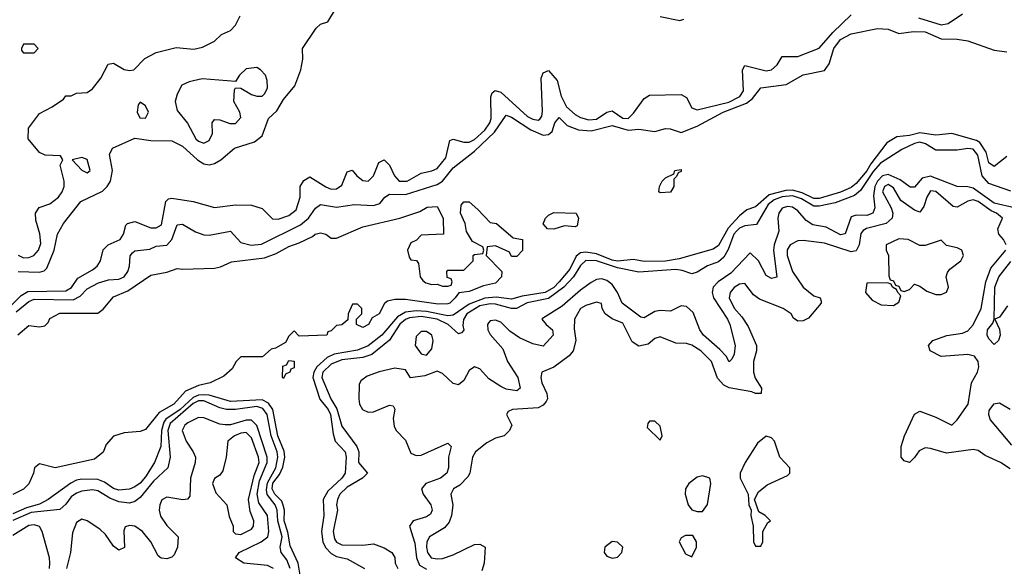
# Model space of a CAD drawing. Header units: inches. Extents: x 2380249 to 2585472, y 382747 to 546448.
# Tile 315 of 626: x 2555516 to 2559228, y 397038 to 399099. Entities that reach past the tile are written whole.
import ezdxf

# ---------------------------------------------------------------- set-up
doc = ezdxf.new("R2010")
doc.units = ezdxf.units.IN
doc.header["$MEASUREMENT"] = 0
doc.layers.add('C5359', color=7, linetype='Continuous')

msp = doc.modelspace()

# ---------------------------------------------------------------- linework, layer by layer
at = {"layer": 'C5359', "color": 4}
for points, elevation in [([(2555510, 398149.2), (2555590, 398146.7), (2555608.5, 398151.6), (2555618, 398162), (2555646.2, 398230), (2555658.9, 398290), (2555680.7, 398330), (2555746.9, 398413.1), (2555827.8, 398452.2), (2555846, 398470), (2555858, 398490), (2555866, 398530), (2555854.5, 398590), (2555866, 398614), (2555950, 398652.4), (2556010, 398643.8), (2556090, 398642), (2556130, 398622.4), (2556186, 398570), (2556210, 398555.3), (2556230, 398552), (2556250, 398556.5), (2556274, 398570), (2556325.7, 398614.3), (2556401.2, 398638.9), (2556430, 398660.7), (2556454.2, 398725.8), (2556484.7, 398755.3), (2556510, 398797.3), (2556553.2, 398850), (2556576, 398910), (2556582.7, 398950), (2556582, 398990), (2556633.6, 399066.4), (2556650, 399082), (2556678, 399090), (2556710, 399144.7)], 24), ([(2555470.9, 398009.1), (2555521.5, 398058.5), (2555546.4, 398073.6), (2555690, 398076.5), (2555710.7, 398089.3), (2555735.3, 398124.7), (2555790, 398155.3), (2555807.6, 398170), (2555820.7, 398190), (2555830, 398231), (2555849, 398250), (2555895.1, 398270), (2555907, 398290), (2555915.5, 398324.5), (2555922, 398330), (2555950, 398338), (2556010, 398313.7), (2556030, 398313.7), (2556050, 398326), (2556066.3, 398413.7), (2556076.2, 398423.8), (2556090, 398426.4), (2556170, 398413), (2556250, 398390.6), (2556330, 398400.7), (2556390, 398399.1), (2556430, 398386.8), (2556468.6, 398348.6), (2556490, 398346.4), (2556530, 398360.4), (2556557.6, 398382.4), (2556573.6, 398430), (2556573.2, 398470), (2556587, 398493), (2556610, 398506.8), (2556670, 398468.5), (2556690, 398460.4), (2556710, 398461.6), (2556730, 398474.8), (2556750, 398524.7), (2556769, 398531), (2556786.8, 398510), (2556810, 398493), (2556830, 398490.6), (2556849.6, 398510.4), (2556870, 398561), (2556890, 398570.6), (2556910, 398550.6), (2556928.4, 398510), (2556946, 398490), (2556977.2, 398490), (2557030, 398520.5), (2557070, 398528.4), (2557090, 398537.6), (2557122.3, 398577.7), (2557137, 398643), (2557150, 398648.4), (2557190, 398636.9), (2557210, 398636.9), (2557230, 398647.2), (2557270, 398682.2), (2557288.9, 398710), (2557293.4, 398726.6), (2557292.5, 398807.5), (2557297.2, 398822.8), (2557308, 398832), (2557330, 398824.9), (2557430, 398733.6), (2557450, 398723.2), (2557470, 398719.5), (2557476.5, 398723.5), (2557484.4, 398735.6), (2557486.4, 398753.6), (2557482.2, 398877.8), (2557490, 398898.8), (2557510, 398907.3), (2557541.7, 398870), (2557557.3, 398810), (2557576.9, 398770), (2557610, 398741.5), (2557630.6, 398730), (2557661.2, 398721.2), (2557690, 398724.2), (2557730, 398750.3), (2557750, 398755.3), (2557790, 398728), (2557810, 398726.5), (2557830, 398746), (2557870, 398801.6), (2557890, 398814.4), (2558010, 398817.1), (2558030, 398806), (2558050, 398766.8), (2558070, 398759.1), (2558190, 398788), (2558231, 398809), (2558244.2, 398830), (2558240.5, 398910), (2558250, 398925.5), (2558330, 398906.5), (2558350.8, 398909.2), (2558371, 398929), (2558390, 398960.5), (2558450, 398959.5), (2558530, 398991.7), (2558581.4, 399050), (2558650, 399116.5)], 16), ([(2555510, 398211), (2555530, 398201.6), (2555550, 398202.4), (2555569, 398210), (2555586.6, 398230), (2555594.9, 398254.9), (2555591.4, 398291.5), (2555576.4, 398343.6), (2555575.3, 398370), (2555588.8, 398391.1), (2555630, 398404), (2555662.7, 398430), (2555676.2, 398450), (2555682.9, 398470), (2555682.9, 398490), (2555668.7, 398550), (2555678, 398570), (2555670, 398586), (2555611.6, 398588.4), (2555590, 398598), (2555548, 398650), (2555548.7, 398690), (2555590, 398744.7), (2555638, 398770), (2555680.4, 398799.6), (2555690, 398811.3), (2555710, 398812), (2555730, 398822), (2555770, 398824.7), (2555790, 398838), (2555822, 398878), (2555849.5, 398930.5), (2555870, 398934.8), (2555910, 398911), (2555930, 398907.3), (2555946, 398910), (2555987.2, 398952.8), (2556030, 398974.8), (2556106.3, 398993.7), (2556172.9, 398987.1), (2556204.7, 398995.3), (2556250, 399018), (2556277.2, 399042.8), (2556310, 399058), (2556330, 399078), (2556347.2, 399112.8)], 28), ([(2557930, 399110.4), (2558004.7, 399095.3), (2558019.3, 399100.7)], 24), ([(2558905.1, 399105.1), (2558990, 399079.6), (2559016, 399084.1), (2559070, 399120.5)], 16), ([(2555502.3, 397997.7), (2555550, 398036.9), (2555570, 398045), (2555717, 398043), (2555743.7, 398056.3), (2555770, 398084.4), (2555812.7, 398107.3), (2555850, 398118), (2555890, 398120.3), (2555909.3, 398130), (2555923.6, 398150), (2555929.6, 398170), (2555931.8, 398208.2), (2555940.5, 398219.5), (2555950, 398227.7), (2556006.8, 398233.2), (2556030, 398244.9), (2556070, 398248.2), (2556089.7, 398270.3), (2556110, 398326), (2556130, 398327.7), (2556178.7, 398298.7), (2556210, 398288.2), (2556230, 398286), (2556310, 398301.6), (2556350, 398259.3), (2556389.1, 398249.1), (2556427.1, 398252.9), (2556574, 398326), (2556604.2, 398350), (2556631.3, 398388.7), (2556650, 398401.6), (2556710, 398391.7), (2556777.5, 398402.5), (2556850, 398398.4), (2556874.1, 398405.8), (2556892.7, 398430), (2556910, 398441.6), (2556970, 398439.7), (2557090, 398476.9), (2557109.8, 398490.2), (2557150, 398540.3), (2557230, 398603.1), (2557305.3, 398674.7), (2557350, 398739.1), (2557370, 398731.8), (2557443.1, 398683.1), (2557490, 398663.7), (2557510, 398666), (2557523, 398677), (2557533.2, 398710), (2557550, 398730.5), (2557579.5, 398699.5), (2557623.1, 398683.1), (2557670, 398679.6), (2557750, 398700.3), (2557810, 398682.4), (2557850, 398686.4), (2557910, 398677.6), (2557950, 398688), (2557967.9, 398687.9), (2558010, 398673), (2558070, 398696.9), (2558167.8, 398750), (2558256.4, 398783.6), (2558278.7, 398801.3), (2558310, 398842), (2558405.4, 398854.6), (2558470, 398890.5), (2558550, 398907.3), (2558567.8, 398932.2), (2558585.7, 398990), (2558610, 399023.8), (2558650, 399046), (2558750, 399065.3), (2558790, 399062.4), (2558830, 399046.8), (2558885.8, 399054.2), (2558930, 399052.9), (2558990, 399026.4), (2559050, 399025.5), (2559090, 399019.3), (2559190, 398984.4), (2559237.3, 398977.3)], 12), ([(2559236.9, 398583.1), (2559190, 398545.2), (2559170, 398559), (2559159.2, 398599.2), (2559136.2, 398636.2), (2559123.7, 398643.7), (2559030, 398669.7), (2558970, 398663.5), (2558910, 398672), (2558870, 398662), (2558822.9, 398657.2), (2558785.3, 398634.7), (2558724.6, 398555.4), (2558710, 398528.7), (2558670, 398481.1), (2558650, 398465.6), (2558610, 398448.1), (2558530, 398424.8), (2558510, 398425), (2558466.1, 398446.1), (2558430, 398455.7), (2558404.8, 398455.2), (2558341.9, 398438.1), (2558290, 398393.6), (2558257.5, 398382.5), (2558230, 398359.5), (2558187.5, 398312.5), (2558150, 398247.6), (2558130, 398234), (2558002.6, 398197.4), (2557950, 398188.9), (2557870, 398187.6), (2557830, 398195.1), (2557770, 398188.6), (2557750, 398192.2), (2557690, 398216.2), (2557650, 398222.6), (2557630, 398219.8), (2557613.2, 398206.8), (2557590, 398158), (2557550.2, 398110), (2557530, 398089.8), (2557496.4, 398070), (2557410, 398056.8), (2557370, 398045.8), (2557312.3, 398052.3), (2557270, 398048.7), (2557210, 398026.4), (2557150, 397985), (2557130, 397982.9), (2557050, 397999.3), (2557010, 398001.3), (2556970, 397996.8), (2556940.7, 397979.3), (2556881.5, 397910), (2556830, 397869.8), (2556790, 397853.5), (2556702, 397838), (2556674.9, 397825.1), (2556635.9, 397790), (2556624.7, 397770), (2556621.5, 397750), (2556648, 397668), (2556678.2, 397630), (2556688.2, 397610), (2556697.2, 397537.2), (2556705.7, 397510), (2556743.1, 397470), (2556747, 397450), (2556742.4, 397390), (2556730.4, 397370), (2556678, 397322), (2556660.3, 397290), (2556662, 397230), (2556653.8, 397170), (2556658.8, 397130), (2556669.1, 397109.1), (2556690, 397086), (2556710, 397075.6), (2556750, 397067), (2556816, 397030)], 12), ([(2559252.6, 398452.6), (2559170, 398481.1), (2559143.9, 398510), (2559128.5, 398588.5), (2559110, 398610.7), (2559090, 398613.6), (2559050, 398606.9), (2558970, 398606.3), (2558931.3, 398631.3), (2558910, 398636.5), (2558890, 398632.4), (2558842, 398610), (2558761.8, 398558.2), (2558733.3, 398526.7), (2558685.7, 398454.3), (2558663.7, 398436.4), (2558590, 398408.3), (2558530, 398395.7), (2558510, 398396.3), (2558463.1, 398423.1), (2558430, 398434.2), (2558390, 398431.4), (2558359.9, 398420.1), (2558338.2, 398401.8), (2558293.5, 398326.5), (2558250, 398321.4), (2558230, 398312.4), (2558218.4, 398301.6), (2558208.7, 398290), (2558187, 398233), (2558170, 398203.5), (2558150, 398186), (2558109.4, 398170.6), (2558070, 398146.9), (2558050, 398141.1), (2558013.6, 398153.6), (2557990, 398156.5), (2557850, 398147.4), (2557770, 398162.8), (2557690, 398189.2), (2557650, 398190.6), (2557630, 398172.2), (2557603.2, 398130), (2557567.7, 398090), (2557510, 398047.5), (2557429, 398030.9), (2557389.3, 398010.7), (2557370, 398009.8), (2557310, 398026.2), (2557290, 398027.5), (2557250, 398019.6), (2557202.2, 397990), (2557188.7, 397968.7), (2557186.4, 397946.4), (2557190, 397928), (2557182, 397918), (2557170, 397915.1), (2557131.6, 397950), (2557089.5, 397969.5), (2557030, 397980.1), (2556985.5, 397974.5), (2556970, 397968.2), (2556949.2, 397950.8), (2556909.5, 397890.5), (2556843.5, 397836.5), (2556810, 397825.3), (2556730, 397816.1), (2556690, 397800.3), (2556659.2, 397770), (2556654.7, 397750), (2556689.1, 397670), (2556711.9, 397631.9), (2556730, 397566), (2556786.5, 397490), (2556794.3, 397470), (2556793.7, 397430), (2556827.3, 397390), (2556808.2, 397370), (2556750, 397336.1), (2556722.3, 397310), (2556713.4, 397290), (2556710.4, 397270), (2556713.7, 397250), (2556697.3, 397170), (2556702.5, 397142.5), (2556710, 397128.8), (2556730, 397119.5), (2556810, 397118), (2556850, 397122.8), (2556890, 397108), (2556919.1, 397090), (2556930, 397071), (2556931.9, 397050), (2556941.3, 397030)], 16), ([(2559266.6, 398390), (2559190, 398406.8), (2559110, 398463.1), (2559090, 398468.4), (2559050, 398469.6), (2558950, 398508.6), (2558918.7, 398501.3), (2558890, 398467), (2558872.7, 398467.3), (2558835.4, 398495.4), (2558790, 398515.4), (2558768.7, 398510), (2558750, 398490.6), (2558740.1, 398470), (2558734.9, 398434.9), (2558740.3, 398390), (2558732.2, 398370), (2558710, 398360.4), (2558670, 398362.2), (2558650, 398355.1), (2558628.3, 398291.7), (2558610, 398288.2), (2558556.6, 398316.6), (2558505.5, 398325.5), (2558481.2, 398341.2), (2558450, 398378.5), (2558430, 398392.5), (2558410, 398394.4), (2558390, 398388.2), (2558377.6, 398370), (2558374.4, 398350), (2558378, 398302), (2558360.2, 398250), (2558358, 398230), (2558370, 398128.7), (2558350, 398122.7), (2558330, 398134), (2558301.6, 398190), (2558270, 398219.3), (2558197.1, 398142.9), (2558148.7, 398110), (2558130.3, 398090), (2558127.1, 398070), (2558131.3, 398050), (2558184.5, 397970), (2558193.4, 397950), (2558212.7, 397870), (2558210, 397838), (2558201, 397819), (2558190.8, 397809.2), (2558179.3, 397830), (2558155.6, 397855.6), (2558093.7, 397910), (2558080.4, 397930), (2558055, 397995), (2558030, 398017.6), (2558010, 398020.7), (2557970, 397999.5), (2557930, 398002.4), (2557910, 397998.7), (2557870, 397974.5), (2557857, 397977), (2557787.6, 398030), (2557769.8, 398070), (2557750, 398100.4), (2557730, 398115), (2557710, 398121.5), (2557690, 398119.1), (2557670, 398108.2), (2557630, 398079.2), (2557561.6, 398018.4), (2557487.2, 397972.8), (2557484.9, 397970), (2557500.7, 397950), (2557524, 397930), (2557527.7, 397910), (2557490, 397867.6), (2557450, 397876.4), (2557400, 397900), (2557364.2, 397924.2), (2557330, 397958.5), (2557310, 397966.6), (2557290, 397963.6), (2557283.4, 397956.6), (2557279.5, 397950), (2557281.3, 397930), (2557290, 397912.7), (2557337.6, 397857.6), (2557354.6, 397810), (2557393.7, 397750), (2557402.8, 397710), (2557390, 397699.3), (2557350, 397706), (2557330, 397716.3), (2557285, 397745), (2557250, 397782.4), (2557230, 397789.6), (2557210, 397776.2), (2557190, 397739.3), (2557170, 397722), (2557150, 397727), (2557110, 397765.2), (2557090, 397774), (2557043.5, 397756.5), (2556988.7, 397748.7), (2556970, 397779), (2556930, 397785.2), (2556871.1, 397771.1), (2556825.5, 397754.5), (2556802.2, 397737.8), (2556796, 397724), (2556794.4, 397670), (2556797.1, 397650), (2556808, 397630), (2556830, 397619.1), (2556850, 397620.5), (2556910, 397646), (2556923.6, 397643.6), (2556930.7, 397630.7), (2556924.1, 397595.9), (2556927, 397567), (2556934.9, 397550), (2556970, 397514), (2556990, 397465.3), (2557010, 397455.6), (2557030, 397457.8), (2557130, 397502.8), (2557142.8, 397490), (2557132.2, 397450), (2557132, 397410), (2557126.7, 397390), (2557102, 397370), (2557047.3, 397350), (2557030.6, 397330), (2557037.1, 397310), (2557065.3, 397270), (2557070.4, 397250), (2557064.9, 397235.1), (2557050, 397224.2), (2556998.8, 397210), (2556984.9, 397190), (2557005.7, 397125.7), (2557011.2, 397070), (2557023.1, 397043.1), (2557050, 397027.8)], 24), ([(2559235.4, 398250), (2559225.1, 398270), (2559207.3, 398290), (2559203.6, 398310), (2559220.9, 398350), (2559198, 398370), (2559178.1, 398378.2), (2559130, 398413.3), (2559110, 398419.7), (2559090, 398414.3), (2559050, 398391.6), (2559034.9, 398394.9), (2558970, 398451.3), (2558950, 398453.6), (2558935.3, 398430), (2558925.1, 398394.9), (2558910, 398373.2), (2558890, 398380.9), (2558837.7, 398417.7), (2558810, 398464.5), (2558790, 398477.4), (2558776.3, 398470), (2558768.2, 398450), (2558802, 398390), (2558808, 398370), (2558804.9, 398350), (2558782.8, 398330), (2558708.1, 398311.8), (2558695.4, 398304.6), (2558687.1, 398292.9), (2558680.3, 398250), (2558670, 398228), (2558650, 398223.5), (2558550, 398256.9), (2558470, 398266), (2558450, 398265.1), (2558420.7, 398250), (2558409, 398231), (2558408.8, 398210), (2558429.3, 398149.3), (2558470, 398090.5), (2558510, 398057.3), (2558534, 398050), (2558538, 398038), (2558538, 398030), (2558490, 397974), (2558470, 397964), (2558450, 397962), (2558433.2, 397973.2), (2558424, 397990), (2558394, 398010), (2558304.8, 398044.8), (2558282, 398062), (2558250, 398104), (2558230, 398101.2), (2558210, 398089.2), (2558194, 398070), (2558190.7, 398050), (2558210, 398010.8), (2558238.8, 397978.8), (2558262.4, 397942.4), (2558293.4, 397870), (2558294, 397850), (2558282, 397810), (2558283, 397770), (2558288.1, 397748.1), (2558312, 397710), (2558310.7, 397689.3), (2558290, 397689.3), (2558276.5, 397696.5), (2558191.2, 397711.2), (2558170, 397720.7), (2558147.2, 397747.2), (2558123.6, 397810), (2558083.7, 397850), (2558050, 397872), (2558030, 397878), (2557990, 397879.3), (2557930, 397902.7), (2557910, 397897.2), (2557884.7, 397875.3), (2557850, 397867.8), (2557824.4, 397884.4), (2557790, 397954.5), (2557750, 397971.6), (2557722.7, 397990), (2557712, 398010), (2557708.7, 398028.7), (2557690, 398034), (2557650, 398021.2), (2557630.5, 398009.5), (2557607.7, 397970), (2557606, 397934), (2557612.7, 397890), (2557602.8, 397850), (2557587.9, 397832.1), (2557530, 397789.2), (2557484.7, 397770), (2557481, 397750), (2557484.9, 397730), (2557503.8, 397690), (2557505.5, 397670), (2557500.4, 397659.6), (2557490, 397646), (2557470, 397636.2), (2557374, 397630), (2557358, 397622), (2557351.3, 397610), (2557371.3, 397570), (2557362, 397550), (2557342, 397530), (2557310, 397521.2), (2557276.7, 397503.3), (2557234, 397470), (2557223, 397450), (2557213, 397390), (2557204.9, 397375.1), (2557175.3, 397344.7), (2557151, 397330), (2557141, 397310), (2557148.4, 397268.4), (2557144.2, 397230), (2557135.4, 397204.6), (2557116.9, 397183.1), (2557060.7, 397150), (2557050.6, 397130), (2557049, 397110), (2557053, 397090), (2557067.7, 397070), (2557090, 397066.3), (2557110, 397067.8), (2557150, 397081.1), (2557230, 397120.5), (2557250, 397122), (2557270.5, 397110.5), (2557266.4, 397050), (2557258.3, 397021.7)], 28), ([(2555509.3, 397910.7), (2555550, 397946), (2555590, 397941), (2555610, 397944.7), (2555623.1, 397956.9), (2555630, 397972), (2555667.6, 397992.4), (2555810, 397993), (2555830, 398007.7), (2555870, 398054.4), (2555923.3, 398076.7), (2556010, 398136.3), (2556070, 398147.3), (2556110, 398161), (2556130, 398158), (2556250, 398161.6), (2556273.3, 398166.7), (2556314.2, 398185.8), (2556438.9, 398201.1), (2556482.3, 398217.7), (2556530, 398243.8), (2556570, 398257.1), (2556619.1, 398280.9), (2556630, 398290.6), (2556650, 398294.8), (2556670, 398290.8), (2556690, 398274.8), (2556710, 398274.8), (2556810, 398318), (2556949.3, 398350.7), (2557024.7, 398375.3), (2557052, 398392), (2557090, 398394), (2557112, 398350), (2557114, 398290), (2557030, 398286), (2557012, 398268), (2556990, 398258), (2556978, 398230), (2556983.6, 398203.6), (2556990, 398194), (2557011.6, 398191.6), (2557019.6, 398179.6), (2557026, 398130), (2557035.3, 398115.3), (2557047.1, 398107.1), (2557070, 398101), (2557090, 398102), (2557110, 398094), (2557130, 398094), (2557142, 398098), (2557146, 398110), (2557142, 398122), (2557127.3, 398127.3), (2557126, 398150), (2557130, 398154), (2557190, 398154), (2557226, 398190), (2557226, 398210), (2557230, 398214), (2557262, 398218), (2557266, 398230), (2557262, 398242), (2557223.1, 398263.1), (2557200.4, 398300.4), (2557195.3, 398330), (2557178, 398370), (2557180.4, 398399.6), (2557190, 398412), (2557210, 398412), (2557243.6, 398383.6), (2557290, 398334), (2557314, 398330), (2557376.9, 398276.9), (2557412, 398270), (2557411.2, 398228.9), (2557390, 398206), (2557370, 398206), (2557362, 398222), (2557310, 398246), (2557278, 398242), (2557274, 398210), (2557334, 398150), (2557332, 398130), (2557310, 398105.2), (2557264.7, 398095.3), (2557210, 398074), (2557171, 398069), (2557158, 398050), (2557138, 398030), (2557130, 398027.8), (2557093.3, 398026.7), (2556970, 398043.7), (2556930, 398044), (2556902.8, 398037.2), (2556891.2, 398028.9), (2556871.3, 397990), (2556844.7, 397975.3), (2556831.3, 397950), (2556810, 397938), (2556786, 397950), (2556786, 397970), (2556806, 397990), (2556806, 398010), (2556790, 398026), (2556770, 398026), (2556754, 397990), (2556752.7, 397967.3), (2556730, 397948), (2556710, 397946), (2556690, 397926), (2556678, 397922), (2556674, 397910), (2556570, 397906), (2556550, 397926), (2556530, 397906), (2556518, 397882), (2556479.6, 397860.4), (2556463.6, 397856.4), (2556431.6, 397828.4), (2556350, 397828), (2556332, 397810), (2556316.9, 397783.1), (2556285.4, 397754.6), (2556234, 397730), (2556190, 397719.5), (2556141.5, 397698.5), (2556096.4, 397650), (2556041.3, 397618.7), (2555990, 397554), (2555970, 397546), (2555910, 397540.9), (2555870, 397529.3), (2555842, 397498), (2555830, 397468.7), (2555798, 397442), (2555650, 397409.6), (2555590, 397425.2), (2555571, 397410), (2555567.3, 397390), (2555550, 397348.7), (2555530, 397329), (2555490, 397309)], 8), ([(2559250, 397405.2), (2559214, 397430), (2559155.6, 397455.6), (2559130, 397475.1), (2559110, 397478), (2559010, 397465.2), (2558950, 397482.9), (2558930, 397484.5), (2558906.4, 397473.6), (2558890, 397448.7), (2558870, 397429.2), (2558850, 397435.3), (2558839, 397450), (2558839.3, 397490), (2558852.3, 397530), (2558890, 397611.3), (2558910, 397622.8), (2558970, 397600.5), (2559030, 397570.7), (2559050, 397590.7), (2559091.2, 397650), (2559104.2, 397730), (2559126.6, 397770), (2559131.6, 397790), (2559129.2, 397810), (2559116, 397830), (2559090, 397836.9), (2558990, 397829), (2558949, 397850), (2558942, 397870), (2558958, 397890), (2559011.3, 397908.7), (2559070, 397917.6), (2559090, 397926.4), (2559110, 397948), (2559141.2, 398010), (2559158, 398110), (2559177.6, 398162.4), (2559233.7, 398230)], 28), ([(2559239.7, 398020.3), (2559210, 397977.2), (2559192, 397970), (2559210, 397932), (2559212.2, 397910), (2559206, 397890), (2559190, 397874), (2559170, 397895.3), (2559163.7, 397910), (2559165.1, 397930), (2559184.8, 397955.2), (2559189.6, 397970.4), (2559192.4, 398090), (2559206.8, 398130), (2559253, 398187)], 24), ([(2556576, 396990), (2556566.2, 397050), (2556535.5, 397115.5), (2556527.1, 397167.1), (2556513.5, 397210), (2556513.7, 397250), (2556509.2, 397269.2), (2556503.9, 397283.9), (2556477.7, 397310), (2556468.1, 397330), (2556470, 397351.4), (2556495.8, 397384.2), (2556507.6, 397412.4), (2556514.8, 397450), (2556512.5, 397472.5), (2556488.5, 397530), (2556469.8, 397630), (2556453.5, 397653.5), (2556430, 397665.8), (2556310, 397659.8), (2556230, 397683), (2556210, 397684.7), (2556190, 397683.2), (2556170, 397675.2), (2556120.2, 397630), (2556066.9, 397593.1), (2556058.6, 397581.4), (2556050.1, 397550), (2556047.4, 397490), (2556023.7, 397430), (2555990, 397375.6), (2555970, 397352), (2555950, 397338.4), (2555930, 397329.7), (2555890, 397325.1), (2555870, 397331.5), (2555835.3, 397355.3), (2555810, 397365), (2555750, 397366.4), (2555730, 397362.7), (2555708.4, 397351.6), (2555623, 397290), (2555590, 397273.1), (2555541.6, 397258.4), (2555490, 397235.7)], 12), ([(2556534.9, 397030), (2556523.3, 397063.3), (2556501.4, 397090), (2556497.7, 397110), (2556505.4, 397150), (2556489.6, 397209.6), (2556486.9, 397250), (2556478.6, 397270), (2556448.7, 397308.7), (2556446.2, 397326.2), (2556450, 397353), (2556481.4, 397410), (2556489.4, 397450), (2556486.9, 397470), (2556463.4, 397530), (2556448.5, 397610), (2556432.7, 397632.7), (2556410, 397640.5), (2556330, 397629.3), (2556295.3, 397630), (2556270, 397636.2), (2556210, 397661.9), (2556190, 397661.5), (2556170, 397651.6), (2556083.2, 397576.8), (2556074.7, 397550), (2556083.6, 397450), (2556073.7, 397410), (2556020.7, 397359.3), (2555970, 397297.2), (2555950, 397283.1), (2555930, 397276.4), (2555890, 397281.1), (2555855.1, 397295.1), (2555810, 397323.1), (2555790, 397326), (2555750, 397321), (2555730, 397313.7), (2555710, 397299.7), (2555690, 397273), (2555667.1, 397252.9), (2555559.4, 397240.6), (2555490, 397211)], 16), ([(2559250, 397629.3), (2559210, 397652.7), (2559186.8, 397650), (2559170, 397626), (2559168.2, 397610), (2559174.8, 397590), (2559255.1, 397495.1)], 28), ([(2556472.2, 397030), (2556450, 397041.2), (2556361.2, 397050), (2556329.4, 397070), (2556342.7, 397090), (2556425.6, 397130), (2556450.7, 397150), (2556454.7, 397170), (2556449.8, 397230), (2556417.6, 397277.6), (2556411.3, 397310), (2556419.7, 397360.3), (2556449.2, 397430), (2556449.1, 397450), (2556410, 397569.6), (2556390, 397589.8), (2556370, 397589.8), (2556310, 397572.2), (2556290, 397571.4), (2556270, 397574), (2556210, 397598.2), (2556190, 397599.2), (2556150, 397578.8), (2556139, 397570), (2556128.5, 397550), (2556142.8, 397510), (2556170.4, 397470), (2556178.7, 397450), (2556177.4, 397430), (2556159.6, 397370), (2556157, 397303), (2556148.2, 397291.8), (2556130.5, 397289.5), (2556070, 397298.9), (2556051.7, 397288.3), (2556044, 397270), (2556041.5, 397250), (2556046.9, 397226.9), (2556070, 397192.7), (2556113, 397150), (2556110.5, 397110.5), (2556098, 397082), (2556090, 397072.7), (2556070, 397066), (2556049.4, 397069.4), (2556037.5, 397077.5), (2556009.6, 397130), (2555978.7, 397170), (2555950, 397189.6), (2555930, 397192.6), (2555913.2, 397186.8), (2555908.4, 397171.6), (2555910.7, 397109.3), (2555890, 397099), (2555870, 397114), (2555838.8, 397158.8), (2555818.2, 397178.2), (2555770, 397209.7), (2555750, 397215.8), (2555730, 397202.9), (2555715.1, 397164.9), (2555707, 397090), (2555692, 397030)], 24), ([(2555627.6, 397030), (2555629.6, 397050), (2555628, 397070), (2555600.3, 397170), (2555590, 397188), (2555570, 397194.8), (2555550, 397192), (2555490, 397154.2)], 24)]:
    msp.add_lwpolyline(points, dxfattribs=dict(at, elevation=elevation))
for points, elevation in [([(2555570, 399006), (2555530, 399006), (2555522, 398990), (2555522, 398982), (2555530, 398974), (2555570, 398974), (2555586, 398990)], 32), ([(2556410, 398918), (2556370, 398913.2), (2556344.7, 398890), (2556330, 398866), (2556204, 398876), (2556155.3, 398864.7), (2556127.5, 398852.5), (2556110, 398818), (2556102, 398790), (2556110, 398756), (2556148.7, 398708.7), (2556179.3, 398650), (2556190, 398640.4), (2556210, 398633.4), (2556230, 398642.8), (2556242.7, 398670), (2556242, 398710), (2556250, 398722), (2556270, 398721), (2556308, 398708), (2556330, 398707.3), (2556349, 398730), (2556345.2, 398750), (2556322.7, 398790), (2556325.6, 398834.4), (2556330, 398842), (2556350, 398841), (2556390, 398817.3), (2556410, 398810.6), (2556430, 398810.7), (2556439.7, 398820.3), (2556450, 398842), (2556449.4, 398870), (2556442.7, 398890), (2556424, 398910)], 28), ([(2555970, 398788), (2555962.8, 398777.2), (2555958.8, 398750), (2555968.8, 398728.8), (2555990, 398727.7), (2556001.2, 398750), (2555990, 398774)], 28), ([(2555750, 398579), (2555714, 398570), (2555750, 398531.3), (2555770, 398521), (2555782, 398530), (2555770, 398572.3)], 28), ([(2557930, 398446), (2557926, 398450), (2557928, 398470), (2557938, 398490), (2557950, 398502), (2557982, 398518), (2557986, 398530), (2558010, 398534), (2558010, 398526), (2557998, 398522), (2557992.7, 398507.3), (2557982, 398498), (2557982, 398470), (2557970, 398448)], 8), ([(2557610, 398318), (2557570, 398322), (2557530, 398309), (2557506, 398310), (2557488.8, 398328.9), (2557498, 398350), (2557510, 398362), (2557530, 398372), (2557614, 398370), (2557622, 398350), (2557618, 398322)], 8), ([(2558830, 398272.3), (2558782, 398250), (2558782, 398230), (2558791.3, 398210), (2558792.7, 398132.7), (2558798, 398118), (2558810, 398114), (2558818, 398098), (2558830, 398094), (2558838, 398078), (2558850, 398074), (2558870, 398082), (2558890, 398102), (2558910, 398094), (2558935.3, 398075.3), (2558970, 398062.8), (2558990, 398062.8), (2559010, 398072), (2559017.2, 398090), (2559009.2, 398130), (2559013.6, 398146.4), (2559022, 398158), (2559064, 398190), (2559074, 398210), (2559068, 398230), (2559050, 398239), (2559010, 398248), (2558990, 398268), (2558930, 398248), (2558910, 398248), (2558866, 398270)], 32), ([(2558787.3, 398107.3), (2558710, 398106), (2558704.7, 398070), (2558730, 398042), (2558763.6, 398023.6), (2558810, 398022), (2558830, 398034), (2558838, 398058), (2558826, 398070), (2558822, 398082), (2558806, 398090), (2558802, 398102)], 32), ([(2557050, 397923.6), (2557030, 397923.6), (2557010, 397904), (2557007.4, 397870), (2557030, 397839.1), (2557050, 397834.8), (2557070, 397858), (2557075.1, 397890), (2557069.4, 397910)], 24), ([(2556510, 397746), (2556506, 397750), (2556507.3, 397792.7), (2556522, 397798), (2556530, 397814), (2556550, 397812), (2556550, 397786), (2556538, 397782), (2556534, 397770), (2556518, 397762)], 8), ([(2557910, 397586), (2557890, 397586), (2557883.6, 397576.4), (2557882, 397562), (2557930, 397514), (2557938, 397530), (2557930, 397566)], 32), ([(2556370, 397542.4), (2556350, 397540.5), (2556326, 397530), (2556301, 397510), (2556294, 397450), (2556282, 397398), (2556270, 397382), (2556250.7, 397369.3), (2556242.8, 397350), (2556255.2, 397315.2), (2556297.3, 397270), (2556305.5, 397225.5), (2556321, 397190), (2556321, 397170), (2556330, 397161), (2556350, 397158.8), (2556370, 397167.7), (2556390, 397178), (2556397.2, 397190), (2556398, 397210), (2556385.1, 397245.1), (2556378.5, 397290), (2556399.3, 397380.7), (2556418.7, 397430), (2556416.1, 397450), (2556390, 397522.7)], 28), ([(2558330, 397528.7), (2558296.9, 397503.1), (2558251.3, 397430), (2558232, 397390), (2558232, 397370), (2558262, 397310), (2558264.7, 397270), (2558274, 397250), (2558272, 397230), (2558281, 397190), (2558282, 397130), (2558290, 397114), (2558310, 397114), (2558318, 397130), (2558318, 397170), (2558336.4, 397203.6), (2558346, 397210), (2558326, 397230), (2558303.1, 397243.1), (2558286, 397290), (2558301.2, 397318.8), (2558334.5, 397345.5), (2558410, 397381), (2558419, 397390), (2558419, 397410), (2558382, 397450), (2558362, 397510), (2558350, 397522)], 32), ([(2558090, 397379), (2558070, 397374), (2558038, 397350), (2558026, 397330), (2558024.7, 397310), (2558036, 397270), (2558050, 397251.3), (2558070, 397244.7), (2558090, 397244.7), (2558109.2, 397270.8), (2558122, 397350), (2558118, 397370)], 32), ([(2558025.4, 397154.6), (2558010, 397146), (2558002, 397130), (2558025.4, 397085.4), (2558050, 397074), (2558068, 397110), (2558068, 397130), (2558054, 397154)], 32), ([(2557750, 397131.8), (2557722.4, 397110), (2557719.3, 397090), (2557730, 397076.3), (2557750, 397068.5), (2557770, 397073.4), (2557786.6, 397090), (2557789.3, 397110), (2557770, 397129.3)], 32)]:
    msp.add_lwpolyline(points, close=True, dxfattribs=dict(at, elevation=elevation))

doc.saveas('drawing.dxf')
